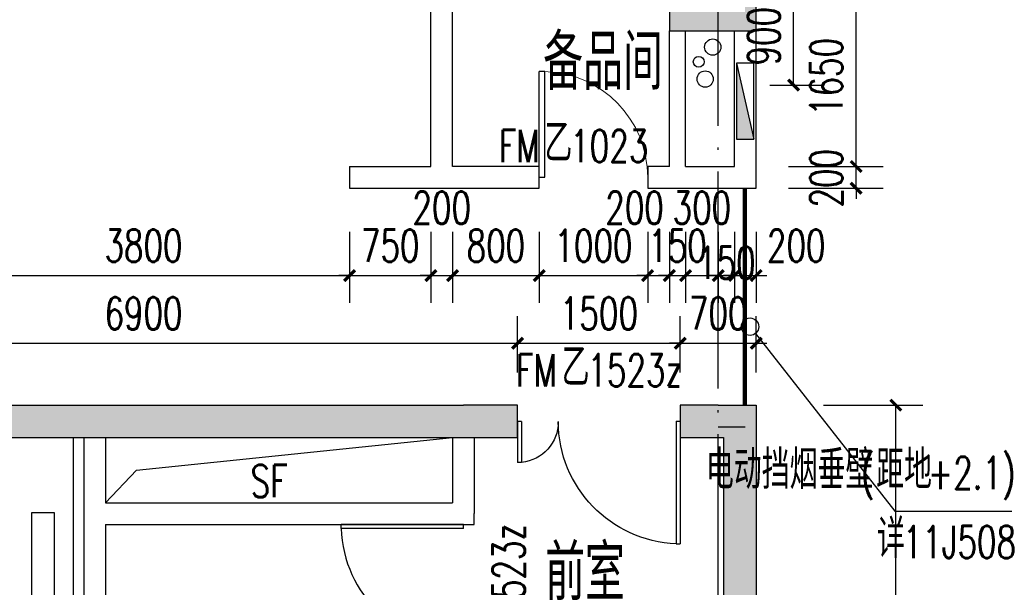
# Model space of a CAD drawing. Extents: x 797781 to 1255204, y 21234 to 1024248.
# Tile 354 of 656: x 948866 to 957947, y 386395 to 391627. Entities that reach past the tile are written whole.
import ezdxf

# ---------------------------------------------------------------- set-up
doc = ezdxf.new("R2010")
doc.units = 0
doc.header["$LTSCALE"] = 1000
doc.header["$MEASUREMENT"] = 0
doc.linetypes.add('( Hidden )', pattern=[0.375, 0.25, -0.125])
doc.linetypes.add('230303生产综合楼-平面图_t8$0$DOTE', pattern=[2.42, 2, -0.2, 0.02, -0.2])
for name, color, linetype in [('230303生产综合楼-平面图_t8$0$A-PLAN-EVTR', 2, 'Continuous'), ('230303生产综合楼-平面图_t8$0$A-WALL-CURTWALL', 4, 'Continuous'), ('230303生产综合楼-平面图_t8$0$COLUMN', 40, 'Continuous'), ('230303生产综合楼-平面图_t8$0$DIM_IDEN', 3, 'Continuous'), ('230303生产综合楼-平面图_t8$0$DOOR_FIRE', 4, 'Continuous'), ('230303生产综合楼-平面图_t8$0$DOOR_FIRE_TEXT', 7, 'Continuous'), ('230303生产综合楼-平面图_t8$0$DOTE', 1, '230303生产综合楼-平面图_t8$0$DOTE'), ('230303生产综合楼-平面图_t8$0$H-楼板留洞', 6, 'Continuous'), ('230303生产综合楼-平面图_t8$0$PUB_DIM', 3, 'Continuous'), ('230303生产综合楼-平面图_t8$0$PUB_HATCH', 8, 'Continuous'), ('230303生产综合楼-平面图_t8$0$PUB_TEXT', 7, 'Continuous'), ('230303生产综合楼-平面图_t8$0$VPIPE-雨水', 4, 'Continuous'), ('230303生产综合楼-平面图_t8$0$VRV-PIPE', 1, 'Continuous'), ('230303生产综合楼-平面图_t8$0$WALL', 40, 'Continuous'), ('230303生产综合楼-平面图_t8$0$板洞', 6, 'Continuous'), ('EQUIP_消火栓', 7, 'Continuous'), ('PUB_HATCH', 8, 'Continuous'), ('PUB_TEXT', 7, 'Continuous'), ('VPIPE-消防', 1, 'Continuous'), ('防排烟', 7, 'Continuous')]:
    doc.layers.add(name, color=color, linetype=linetype)
doc.styles.add('230303生产综合楼-平面图_t8$0$_TCH_DIM', font='SIMPLEX', dxfattribs={"bigfont": 'GBCBIG'})
doc.styles.add('230303生产综合楼-平面图_T8$0$_TCH_DIM_T3', font='SIMPLEX', dxfattribs={"width": 0.705882, "bigfont": 'GBCBIG'})
doc.styles.add('230303生产综合楼-平面图_t8$0$_TCH_WINDOW', font='SIMPLEX', dxfattribs={"height": 3.5, "bigfont": 'GBCBIG'})
doc.dimstyles.new('230303生产综合楼-平面图_T8$0$_TCH_ARCH&&100', dxfattribs={"dimtxt": 297.5, "dimasz": 100, "dimexe": 250, "dimexo": 300, "dimgap": 126.25, "dimtad": 1, "dimdec": 0, "dimzin": 0, "dimdsep": 46, "dimtxsty": '230303生产综合楼-平面图_T8$0$_TCH_DIM_T3', "dimblk": '230303生产综合楼-平面图_t8$0$_ArchTick', "dimcen": 0.09, "dimclrt": 7, "dimazin": 2, "dimtfac": 1, "dimtdec": 0, "dimtix": 1, "dimtmove": 2, "dimatfit": 3, "dimfxl": 1, "dimtolj": 1, "dimtzin": 0, "dimarcsym": 0})

# ---------------------------------------------------------------- blocks, each defined once
blk = doc.blocks.new('230303生产综合楼-平面图_t8$0$_ArchTick')
at = {"color": 0, "linetype": 'ByBlock', "const_width": 0.3}
blk.add_lwpolyline([(-0.5, -0.5), (0.5, 0.5)], dxfattribs=at)
blk = doc.blocks.new('*D6317')
at = {"layer": '230303生产综合楼-平面图_t8$0$PUB_DIM', "color": 0, "lineweight": -2, "transparency": 16777216}
for p, q in [((1125195.9, 178163.6), (1125664.3, 178163.6)), ((1125414.3, 177263.5), (1125414.3, 178163.6)), ((1125195.9, 177263.5), (1125664.3, 177263.5))]:
    blk.add_line(p, q, dxfattribs=at)
at = {"layer": 'Defpoints', "color": 0, "transparency": 16777216}
for p in [(1124895.9, 178163.6), (1125414.3, 178163.6), (1124895.9, 177263.5)]:
    blk.add_point(p, dxfattribs=at)
at = {"layer": '230303生产综合楼-平面图_t8$0$PUB_DIM', "color": 0, "lineweight": -2, "transparency": 16777216, "xscale": 100, "yscale": 100, "zscale": 100}
for p, rotation in [((1125414.3, 178163.6), 90), ((1125414.3, 177263.5), 270)]:
    blk.add_blockref('230303生产综合楼-平面图_t8$0$_ArchTick', p, dxfattribs=dict(at, rotation=rotation))
at = {"layer": '230303生产综合楼-平面图_t8$0$PUB_DIM', "color": 7, "transparency": 16777216, "insert": (1125139.3, 177713.6), "char_height": 297.5, "attachment_point": 5, "rotation": 90, "style": '230303生产综合楼-平面图_T8$0$_TCH_DIM_T3'}
blk.add_mtext('\\A1;900', dxfattribs=at)
blk = doc.blocks.new('$TwtSys$00000434')
for p, q in [((-0.5, 0.5), (-0.5, -0.5)), ((-0.5, -0.5), (0.5, 0.5)), ((0.5, 0.5), (-0.5, 0.5)), ((0.5, -0.5), (0.5, 0.5)), ((-0.5, -0.5), (0.5, -0.5))]:
    blk.add_line(p, q)
blk.add_solid([(0.5, -0.5), (0.5, 0.5), (-0.5, -0.5)])
blk = doc.blocks.new('230303生产综合楼-平面图_t8$0$LMJ')
at = {"layer": '230303生产综合楼-平面图_t8$0$VRV-PIPE', "color": 2, "linetype": 'Continuous'}
blk.add_circle((1092641.3, 183742.9), 50, dxfattribs=at)
blk = doc.blocks.new('230303生产综合楼-平面图_t8$0$$DorLib2D$00000225')
at = {"color": 0}
for p, q in [((0.475, -0.0014), (0.475, 0.7521)), ((0.475, 0.7521), (0.5, 0.7521)), ((0.5, -0.0014), (0.5, 0.7521)), ((-0.5, 0), (-0.5, 0.252)), ((-0.475, 0.252), (-0.5, 0.252)), ((-0.475, 0), (-0.475, 0.252)), ((-0.475, 0), (-0.5, 0)), ((0.475, -0.0014), (0.5, -0.0014))]:
    blk.add_line(p, q, dxfattribs=at)
for centre, radius, start, end in [((0.5046, -0.0019), 0.7546, 92.24927, 179.72377), ((-0.5008, 0.0026), 0.2508, 359.78987, 84.09744)]:
    blk.add_arc(centre, radius, start, end, dxfattribs=at)
blk = doc.blocks.new('*D6218')
at = {"layer": '230303生产综合楼-平面图_t8$0$PUB_DIM', "color": 0, "lineweight": -2, "transparency": 16777216}
for p, q in [((773098.3, 188198.9), (773098.3, 188718.9)), ((779998.3, 188198.9), (779998.3, 188718.9)), ((773098.3, 188468.9), (779998.3, 188468.9))]:
    blk.add_line(p, q, dxfattribs=at)
at = {"layer": 'Defpoints', "color": 0, "transparency": 16777216}
for p in [(779998.3, 188468.9), (773098.3, 187898.9), (779998.3, 187898.9)]:
    blk.add_point(p, dxfattribs=at)
at = {"layer": '230303生产综合楼-平面图_t8$0$PUB_DIM', "color": 0, "lineweight": -2, "transparency": 16777216, "xscale": 100, "yscale": 100, "zscale": 100}
for p, rotation in [((773098.3, 188468.9), 180.000151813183), ((779998.3, 188468.9), 0.0001518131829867)]:
    blk.add_blockref('230303生产综合楼-平面图_t8$0$_ArchTick', p, dxfattribs=dict(at, rotation=rotation))
at = {"layer": '230303生产综合楼-平面图_t8$0$PUB_DIM', "color": 7, "transparency": 16777216, "insert": (776548.3, 188743.9), "char_height": 297.5, "attachment_point": 5, "rotation": 0.00015, "style": '230303生产综合楼-平面图_T8$0$_TCH_DIM_T3'}
blk.add_mtext('\\A1;6900', dxfattribs=at)
blk = doc.blocks.new('*D6219')
at = {"layer": '230303生产综合楼-平面图_t8$0$PUB_DIM', "color": 0, "lineweight": -2, "transparency": 16777216}
for p, q in [((779998.3, 188198.9), (779998.3, 188718.9)), ((781498.3, 188198.9), (781498.3, 188718.9)), ((779998.3, 188468.9), (781498.3, 188468.9))]:
    blk.add_line(p, q, dxfattribs=at)
at = {"layer": 'Defpoints', "color": 0, "transparency": 16777216}
for p in [(781498.3, 188468.9), (779998.3, 187898.9), (781498.3, 187898.9)]:
    blk.add_point(p, dxfattribs=at)
at = {"layer": '230303生产综合楼-平面图_t8$0$PUB_DIM', "color": 0, "lineweight": -2, "transparency": 16777216, "xscale": 100, "yscale": 100, "zscale": 100}
for p, rotation in [((779998.3, 188468.9), 180.0001518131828), ((781498.3, 188468.9), 0.000151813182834)]:
    blk.add_blockref('230303生产综合楼-平面图_t8$0$_ArchTick', p, dxfattribs=dict(at, rotation=rotation))
at = {"layer": '230303生产综合楼-平面图_t8$0$PUB_DIM', "color": 7, "transparency": 16777216, "insert": (780748.3, 188743.9), "char_height": 297.5, "attachment_point": 5, "rotation": 0.00015, "style": '230303生产综合楼-平面图_T8$0$_TCH_DIM_T3'}
blk.add_mtext('\\A1;1500', dxfattribs=at)
blk = doc.blocks.new('*D6220')
at = {"layer": '230303生产综合楼-平面图_t8$0$PUB_DIM', "color": 0, "lineweight": -2, "transparency": 16777216}
for p, q in [((781498.3, 188198.9), (781498.3, 188718.9)), ((782198.3, 188198.9), (782198.3, 188718.9)), ((781498.3, 188468.9), (781398.3, 188468.9)), ((781498.3, 188468.9), (782198.3, 188468.9)), ((782198.3, 188468.9), (782298.3, 188468.9))]:
    blk.add_line(p, q, dxfattribs=at)
at = {"layer": 'Defpoints', "color": 0, "transparency": 16777216}
for p in [(782198.3, 188468.9), (781498.3, 187898.9), (782198.3, 187898.9)]:
    blk.add_point(p, dxfattribs=at)
at = {"layer": '230303生产综合楼-平面图_t8$0$PUB_DIM', "color": 0, "lineweight": -2, "transparency": 16777216, "xscale": 100, "yscale": 100, "zscale": 100}
for p, rotation in [((781498.3, 188468.9), 0.0001518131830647), ((782198.3, 188468.9), 180.0001518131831)]:
    blk.add_blockref('230303生产综合楼-平面图_t8$0$_ArchTick', p, dxfattribs=dict(at, rotation=rotation))
at = {"layer": '230303生产综合楼-平面图_t8$0$PUB_DIM', "color": 7, "transparency": 16777216, "insert": (781848.3, 188743.9), "char_height": 297.5, "attachment_point": 5, "rotation": 0.00015, "style": '230303生产综合楼-平面图_T8$0$_TCH_DIM_T3'}
blk.add_mtext('\\A1;700', dxfattribs=at)
blk = doc.blocks.new('*D6234')
at = {"layer": '230303生产综合楼-平面图_t8$0$PUB_DIM', "color": 0, "lineweight": -2, "transparency": 16777216}
for p, q in [((782820.6, 187898.9), (783736.3, 187898.9)), ((783486.3, 183348.9), (783486.3, 187898.9)), ((782820.6, 183348.9), (783736.3, 183348.9))]:
    blk.add_line(p, q, dxfattribs=at)
at = {"layer": 'Defpoints', "color": 0, "transparency": 16777216}
for p in [(782520.6, 187898.9), (783486.3, 187898.9), (782520.6, 183348.9)]:
    blk.add_point(p, dxfattribs=at)
at = {"layer": '230303生产综合楼-平面图_t8$0$PUB_DIM', "color": 0, "lineweight": -2, "transparency": 16777216, "xscale": 100, "yscale": 100, "zscale": 100}
for p, rotation in [((783486.3, 187898.9), 90), ((783486.3, 183348.9), 270)]:
    blk.add_blockref('230303生产综合楼-平面图_t8$0$_ArchTick', p, dxfattribs=dict(at, rotation=rotation))
at = {"layer": '230303生产综合楼-平面图_t8$0$PUB_DIM', "color": 7, "transparency": 16777216, "insert": (783211.3, 185623.9), "char_height": 297.5, "attachment_point": 5, "rotation": 90, "style": '230303生产综合楼-平面图_T8$0$_TCH_DIM_T3'}
blk.add_mtext('\\A1;4550', dxfattribs=at)
blk = doc.blocks.new('*D1787')
at = {"layer": '230303生产综合楼-平面图_t8$0$PUB_DIM', "color": 0, "lineweight": -2, "transparency": 16777216}
for p, q in [((956580, 390274.2), (956580, 390374.2)), ((955958, 390274.2), (956830, 390274.2)), ((956580, 390074.2), (956580, 390274.2)), ((955958, 390074.2), (956830, 390074.2)), ((956580, 390074.2), (956580, 389974.2))]:
    blk.add_line(p, q, dxfattribs=at)
at = {"layer": 'Defpoints', "color": 0, "transparency": 16777216}
for p in [(955658, 390274.2), (956580, 390274.2), (955658, 390074.2)]:
    blk.add_point(p, dxfattribs=at)
at = {"layer": '230303生产综合楼-平面图_t8$0$PUB_DIM', "color": 0, "lineweight": -2, "transparency": 16777216, "xscale": 100, "yscale": 100, "zscale": 100}
for p, rotation in [((956580, 390274.2), 270), ((956580, 390074.2), 90)]:
    blk.add_blockref('230303生产综合楼-平面图_t8$0$_ArchTick', p, dxfattribs=dict(at, rotation=rotation))
at = {"layer": '230303生产综合楼-平面图_t8$0$PUB_DIM', "color": 7, "transparency": 16777216, "insert": (956305, 390165.2), "char_height": 297.5, "attachment_point": 5, "rotation": 90, "style": '230303生产综合楼-平面图_T8$0$_TCH_DIM_T3'}
blk.add_mtext('\\A1;200', dxfattribs=at)
blk = doc.blocks.new('*D1788')
at = {"layer": '230303生产综合楼-平面图_t8$0$PUB_DIM', "color": 0, "lineweight": -2, "transparency": 16777216}
for p, q in [((955958, 391924.2), (956830, 391924.2)), ((956580, 390274.2), (956580, 391924.2)), ((955958, 390274.2), (956830, 390274.2))]:
    blk.add_line(p, q, dxfattribs=at)
at = {"layer": 'Defpoints', "color": 0, "transparency": 16777216}
for p in [(955658, 391924.2), (956580, 391924.2), (955658, 390274.2)]:
    blk.add_point(p, dxfattribs=at)
at = {"layer": '230303生产综合楼-平面图_t8$0$PUB_DIM', "color": 0, "lineweight": -2, "transparency": 16777216, "xscale": 100, "yscale": 100, "zscale": 100}
for p, rotation in [((956580, 391924.2), 90), ((956580, 390274.2), 270)]:
    blk.add_blockref('230303生产综合楼-平面图_t8$0$_ArchTick', p, dxfattribs=dict(at, rotation=rotation))
at = {"layer": '230303生产综合楼-平面图_t8$0$PUB_DIM', "color": 7, "transparency": 16777216, "insert": (956305, 391099.2), "char_height": 297.5, "attachment_point": 5, "rotation": 90, "style": '230303生产综合楼-平面图_T8$0$_TCH_DIM_T3'}
blk.add_mtext('\\A1;1650', dxfattribs=at)
blk = doc.blocks.new('*D1813')
at = {"layer": '230303生产综合楼-平面图_t8$0$PUB_DIM', "color": 0, "lineweight": -2, "transparency": 16777216}
for p, q in [((948108, 389670.7), (948108, 389018.4)), ((951908, 389670.7), (951908, 389018.4)), ((948108, 389268.4), (951908, 389268.4))]:
    blk.add_line(p, q, dxfattribs=at)
at = {"layer": 'Defpoints', "color": 0, "transparency": 16777216}
for p in [(948108, 389970.7), (951908, 389970.7), (951908, 389268.4)]:
    blk.add_point(p, dxfattribs=at)
at = {"layer": '230303生产综合楼-平面图_t8$0$PUB_DIM', "color": 0, "lineweight": -2, "transparency": 16777216, "xscale": 100, "yscale": 100, "zscale": 100, "rotation": 180}
blk.add_blockref('230303生产综合楼-平面图_t8$0$_ArchTick', (948108, 389268.4), dxfattribs=at)
at = {"layer": '230303生产综合楼-平面图_t8$0$PUB_DIM', "color": 0, "lineweight": -2, "transparency": 16777216, "xscale": 100, "yscale": 100, "zscale": 100}
blk.add_blockref('230303生产综合楼-平面图_t8$0$_ArchTick', (951908, 389268.4), dxfattribs=at)
at = {"layer": '230303生产综合楼-平面图_t8$0$PUB_DIM', "color": 7, "transparency": 16777216, "insert": (950008, 389543.4), "char_height": 297.5, "attachment_point": 5, "style": '230303生产综合楼-平面图_T8$0$_TCH_DIM_T3'}
blk.add_mtext('\\A1;3800', dxfattribs=at)
blk = doc.blocks.new('*D1814')
at = {"layer": '230303生产综合楼-平面图_t8$0$PUB_DIM', "color": 0, "lineweight": -2, "transparency": 16777216}
for p, q in [((951908, 389670.7), (951908, 389018.4)), ((952658, 389670.7), (952658, 389018.4)), ((951908, 389268.4), (951808, 389268.4)), ((951908, 389268.4), (952658, 389268.4)), ((952658, 389268.4), (952758, 389268.4))]:
    blk.add_line(p, q, dxfattribs=at)
at = {"layer": 'Defpoints', "color": 0, "transparency": 16777216}
for p in [(951908, 389970.7), (952658, 389970.7), (952658, 389268.4)]:
    blk.add_point(p, dxfattribs=at)
at = {"layer": '230303生产综合楼-平面图_t8$0$PUB_DIM', "color": 0, "lineweight": -2, "transparency": 16777216, "xscale": 100, "yscale": 100, "zscale": 100}
blk.add_blockref('230303生产综合楼-平面图_t8$0$_ArchTick', (951908, 389268.4), dxfattribs=at)
at = {"layer": '230303生产综合楼-平面图_t8$0$PUB_DIM', "color": 0, "lineweight": -2, "transparency": 16777216, "xscale": 100, "yscale": 100, "zscale": 100, "rotation": 180}
blk.add_blockref('230303生产综合楼-平面图_t8$0$_ArchTick', (952658, 389268.4), dxfattribs=at)
at = {"layer": '230303生产综合楼-平面图_t8$0$PUB_DIM', "color": 7, "transparency": 16777216, "insert": (952283, 389543.4), "char_height": 297.5, "attachment_point": 5, "style": '230303生产综合楼-平面图_T8$0$_TCH_DIM_T3'}
blk.add_mtext('\\A1;750', dxfattribs=at)
blk = doc.blocks.new('*D1815')
at = {"layer": '230303生产综合楼-平面图_t8$0$PUB_DIM', "color": 0, "lineweight": -2, "transparency": 16777216}
for p, q in [((952658, 389670.7), (952658, 389018.4)), ((952858, 389670.7), (952858, 389018.4)), ((952658, 389268.4), (952558, 389268.4)), ((952658, 389268.4), (952858, 389268.4)), ((952858, 389268.4), (952958, 389268.4))]:
    blk.add_line(p, q, dxfattribs=at)
at = {"layer": 'Defpoints', "color": 0, "transparency": 16777216}
for p in [(952658, 389970.7), (952858, 389970.7), (952858, 389268.4)]:
    blk.add_point(p, dxfattribs=at)
at = {"layer": '230303生产综合楼-平面图_t8$0$PUB_DIM', "color": 0, "lineweight": -2, "transparency": 16777216, "xscale": 100, "yscale": 100, "zscale": 100}
blk.add_blockref('230303生产综合楼-平面图_t8$0$_ArchTick', (952658, 389268.4), dxfattribs=at)
at = {"layer": '230303生产综合楼-平面图_t8$0$PUB_DIM', "color": 0, "lineweight": -2, "transparency": 16777216, "xscale": 100, "yscale": 100, "zscale": 100, "rotation": 180}
blk.add_blockref('230303生产综合楼-平面图_t8$0$_ArchTick', (952858, 389268.4), dxfattribs=at)
at = {"layer": '230303生产综合楼-平面图_t8$0$PUB_DIM', "color": 7, "transparency": 16777216, "insert": (952758, 389893.4), "char_height": 297.5, "attachment_point": 5, "style": '230303生产综合楼-平面图_T8$0$_TCH_DIM_T3'}
blk.add_mtext('\\A1;200', dxfattribs=at)
blk = doc.blocks.new('*D1816')
at = {"layer": '230303生产综合楼-平面图_t8$0$PUB_DIM', "color": 0, "lineweight": -2, "transparency": 16777216}
for p, q in [((952858, 389670.7), (952858, 389018.4)), ((953658, 389670.7), (953658, 389018.4)), ((952858, 389268.4), (953658, 389268.4))]:
    blk.add_line(p, q, dxfattribs=at)
at = {"layer": 'Defpoints', "color": 0, "transparency": 16777216}
for p in [(952858, 389970.7), (953658, 389970.7), (953658, 389268.4)]:
    blk.add_point(p, dxfattribs=at)
at = {"layer": '230303生产综合楼-平面图_t8$0$PUB_DIM', "color": 0, "lineweight": -2, "transparency": 16777216, "xscale": 100, "yscale": 100, "zscale": 100, "rotation": 180}
blk.add_blockref('230303生产综合楼-平面图_t8$0$_ArchTick', (952858, 389268.4), dxfattribs=at)
at = {"layer": '230303生产综合楼-平面图_t8$0$PUB_DIM', "color": 0, "lineweight": -2, "transparency": 16777216, "xscale": 100, "yscale": 100, "zscale": 100}
blk.add_blockref('230303生产综合楼-平面图_t8$0$_ArchTick', (953658, 389268.4), dxfattribs=at)
at = {"layer": '230303生产综合楼-平面图_t8$0$PUB_DIM', "color": 7, "transparency": 16777216, "insert": (953258, 389543.4), "char_height": 297.5, "attachment_point": 5, "style": '230303生产综合楼-平面图_T8$0$_TCH_DIM_T3'}
blk.add_mtext('\\A1;800', dxfattribs=at)
blk = doc.blocks.new('*D1817')
at = {"layer": '230303生产综合楼-平面图_t8$0$PUB_DIM', "color": 0, "lineweight": -2, "transparency": 16777216}
for p, q in [((953658, 389670.7), (953658, 389018.4)), ((954658, 389670.7), (954658, 389018.4)), ((953658, 389268.4), (954658, 389268.4))]:
    blk.add_line(p, q, dxfattribs=at)
at = {"layer": 'Defpoints', "color": 0, "transparency": 16777216}
for p in [(953658, 389970.7), (954658, 389970.7), (954658, 389268.4)]:
    blk.add_point(p, dxfattribs=at)
at = {"layer": '230303生产综合楼-平面图_t8$0$PUB_DIM', "color": 0, "lineweight": -2, "transparency": 16777216, "xscale": 100, "yscale": 100, "zscale": 100, "rotation": 180}
blk.add_blockref('230303生产综合楼-平面图_t8$0$_ArchTick', (953658, 389268.4), dxfattribs=at)
at = {"layer": '230303生产综合楼-平面图_t8$0$PUB_DIM', "color": 0, "lineweight": -2, "transparency": 16777216, "xscale": 100, "yscale": 100, "zscale": 100}
blk.add_blockref('230303生产综合楼-平面图_t8$0$_ArchTick', (954658, 389268.4), dxfattribs=at)
at = {"layer": '230303生产综合楼-平面图_t8$0$PUB_DIM', "color": 7, "transparency": 16777216, "insert": (954158, 389543.4), "char_height": 297.5, "attachment_point": 5, "style": '230303生产综合楼-平面图_T8$0$_TCH_DIM_T3'}
blk.add_mtext('\\A1;1000', dxfattribs=at)
blk = doc.blocks.new('*D1818')
at = {"layer": '230303生产综合楼-平面图_t8$0$PUB_DIM', "color": 0, "lineweight": -2, "transparency": 16777216}
for p, q in [((954658, 389670.7), (954658, 389018.4)), ((954858, 389670.7), (954858, 389018.4)), ((954658, 389268.4), (954558, 389268.4)), ((954658, 389268.4), (954858, 389268.4)), ((954858, 389268.4), (954958, 389268.4))]:
    blk.add_line(p, q, dxfattribs=at)
at = {"layer": 'Defpoints', "color": 0, "transparency": 16777216}
for p in [(954658, 389970.7), (954858, 389970.7), (954858, 389268.4)]:
    blk.add_point(p, dxfattribs=at)
at = {"layer": '230303生产综合楼-平面图_t8$0$PUB_DIM', "color": 0, "lineweight": -2, "transparency": 16777216, "xscale": 100, "yscale": 100, "zscale": 100}
blk.add_blockref('230303生产综合楼-平面图_t8$0$_ArchTick', (954658, 389268.4), dxfattribs=at)
at = {"layer": '230303生产综合楼-平面图_t8$0$PUB_DIM', "color": 0, "lineweight": -2, "transparency": 16777216, "xscale": 100, "yscale": 100, "zscale": 100, "rotation": 180}
blk.add_blockref('230303生产综合楼-平面图_t8$0$_ArchTick', (954858, 389268.4), dxfattribs=at)
at = {"layer": '230303生产综合楼-平面图_t8$0$PUB_DIM', "color": 7, "transparency": 16777216, "insert": (954537.3, 389893.4), "char_height": 297.5, "attachment_point": 5, "style": '230303生产综合楼-平面图_T8$0$_TCH_DIM_T3'}
blk.add_mtext('\\A1;200', dxfattribs=at)
blk = doc.blocks.new('*D1819')
at = {"layer": '230303生产综合楼-平面图_t8$0$PUB_DIM', "color": 0, "lineweight": -2, "transparency": 16777216}
for p, q in [((954858, 389670.7), (954858, 389018.4)), ((955008, 389670.7), (955008, 389018.4)), ((954858, 389268.4), (954758, 389268.4)), ((954858, 389268.4), (955008, 389268.4)), ((955008, 389268.4), (955108, 389268.4))]:
    blk.add_line(p, q, dxfattribs=at)
at = {"layer": 'Defpoints', "color": 0, "transparency": 16777216}
for p in [(954858, 389970.7), (955008, 389970.7), (955008, 389268.4)]:
    blk.add_point(p, dxfattribs=at)
at = {"layer": '230303生产综合楼-平面图_t8$0$PUB_DIM', "color": 0, "lineweight": -2, "transparency": 16777216, "xscale": 100, "yscale": 100, "zscale": 100}
blk.add_blockref('230303生产综合楼-平面图_t8$0$_ArchTick', (954858, 389268.4), dxfattribs=at)
at = {"layer": '230303生产综合楼-平面图_t8$0$PUB_DIM', "color": 0, "lineweight": -2, "transparency": 16777216, "xscale": 100, "yscale": 100, "zscale": 100, "rotation": 180}
blk.add_blockref('230303生产综合楼-平面图_t8$0$_ArchTick', (955008, 389268.4), dxfattribs=at)
at = {"layer": '230303生产综合楼-平面图_t8$0$PUB_DIM', "color": 7, "transparency": 16777216, "insert": (954933, 389543.4), "char_height": 297.5, "attachment_point": 5, "style": '230303生产综合楼-平面图_T8$0$_TCH_DIM_T3'}
blk.add_mtext('\\A1;150', dxfattribs=at)
blk = doc.blocks.new('*D1820')
at = {"layer": '230303生产综合楼-平面图_t8$0$PUB_DIM', "color": 0, "lineweight": -2, "transparency": 16777216}
for p, q in [((955008, 389670.7), (955008, 389018.4)), ((955308, 389670.7), (955308, 389018.4)), ((955008, 389268.4), (955308, 389268.4))]:
    blk.add_line(p, q, dxfattribs=at)
at = {"layer": 'Defpoints', "color": 0, "transparency": 16777216}
for p in [(955008, 389970.7), (955308, 389970.7), (955308, 389268.4)]:
    blk.add_point(p, dxfattribs=at)
at = {"layer": '230303生产综合楼-平面图_t8$0$PUB_DIM', "color": 0, "lineweight": -2, "transparency": 16777216, "xscale": 100, "yscale": 100, "zscale": 100, "rotation": 180}
blk.add_blockref('230303生产综合楼-平面图_t8$0$_ArchTick', (955008, 389268.4), dxfattribs=at)
at = {"layer": '230303生产综合楼-平面图_t8$0$PUB_DIM', "color": 0, "lineweight": -2, "transparency": 16777216, "xscale": 100, "yscale": 100, "zscale": 100}
blk.add_blockref('230303生产综合楼-平面图_t8$0$_ArchTick', (955308, 389268.4), dxfattribs=at)
at = {"layer": '230303生产综合楼-平面图_t8$0$PUB_DIM', "color": 7, "transparency": 16777216, "insert": (955158, 389893.4), "char_height": 297.5, "attachment_point": 5, "style": '230303生产综合楼-平面图_T8$0$_TCH_DIM_T3'}
blk.add_mtext('\\A1;300', dxfattribs=at)
blk = doc.blocks.new('*D1821')
at = {"layer": '230303生产综合楼-平面图_t8$0$PUB_DIM', "color": 0, "lineweight": -2, "transparency": 16777216}
for p, q in [((955308, 389670.7), (955308, 389018.4)), ((955458, 389670.7), (955458, 389018.4)), ((955308, 389268.4), (955208, 389268.4)), ((955308, 389268.4), (955458, 389268.4)), ((955458, 389268.4), (955558, 389268.4))]:
    blk.add_line(p, q, dxfattribs=at)
at = {"layer": 'Defpoints', "color": 0, "transparency": 16777216}
for p in [(955308, 389970.7), (955458, 389970.7), (955458, 389268.4)]:
    blk.add_point(p, dxfattribs=at)
at = {"layer": '230303生产综合楼-平面图_t8$0$PUB_DIM', "color": 0, "lineweight": -2, "transparency": 16777216, "xscale": 100, "yscale": 100, "zscale": 100}
blk.add_blockref('230303生产综合楼-平面图_t8$0$_ArchTick', (955308, 389268.4), dxfattribs=at)
at = {"layer": '230303生产综合楼-平面图_t8$0$PUB_DIM', "color": 0, "lineweight": -2, "transparency": 16777216, "xscale": 100, "yscale": 100, "zscale": 100, "rotation": 180}
blk.add_blockref('230303生产综合楼-平面图_t8$0$_ArchTick', (955458, 389268.4), dxfattribs=at)
at = {"layer": '230303生产综合楼-平面图_t8$0$PUB_DIM', "color": 7, "transparency": 16777216, "insert": (955383, 389386.4), "char_height": 297.5, "attachment_point": 5, "style": '230303生产综合楼-平面图_T8$0$_TCH_DIM_T3'}
blk.add_mtext('\\A1;150', dxfattribs=at)
blk = doc.blocks.new('*D1822')
at = {"layer": '230303生产综合楼-平面图_t8$0$PUB_DIM', "color": 0, "lineweight": -2, "transparency": 16777216}
for p, q in [((955458, 389670.7), (955458, 389018.4)), ((955658, 389670.7), (955658, 389018.4)), ((955458, 389268.4), (955358, 389268.4)), ((955458, 389268.4), (955658, 389268.4)), ((955658, 389268.4), (955758, 389268.4))]:
    blk.add_line(p, q, dxfattribs=at)
at = {"layer": 'Defpoints', "color": 0, "transparency": 16777216}
for p in [(955458, 389970.7), (955658, 389970.7), (955658, 389268.4)]:
    blk.add_point(p, dxfattribs=at)
at = {"layer": '230303生产综合楼-平面图_t8$0$PUB_DIM', "color": 0, "lineweight": -2, "transparency": 16777216, "xscale": 100, "yscale": 100, "zscale": 100}
blk.add_blockref('230303生产综合楼-平面图_t8$0$_ArchTick', (955458, 389268.4), dxfattribs=at)
at = {"layer": '230303生产综合楼-平面图_t8$0$PUB_DIM', "color": 0, "lineweight": -2, "transparency": 16777216, "xscale": 100, "yscale": 100, "zscale": 100, "rotation": 180}
blk.add_blockref('230303生产综合楼-平面图_t8$0$_ArchTick', (955658, 389268.4), dxfattribs=at)
at = {"layer": '230303生产综合楼-平面图_t8$0$PUB_DIM', "color": 7, "transparency": 16777216, "insert": (956028, 389543.4), "char_height": 297.5, "attachment_point": 5, "style": '230303生产综合楼-平面图_T8$0$_TCH_DIM_T3'}
blk.add_mtext('\\A1;200', dxfattribs=at)
blk = doc.blocks.new('230303生产综合楼-平面图_t8$0$$DorLib2D$00000001')
for p, q in [((0.45, 0.975), (0.5, 0.975)), ((0.45, 0), (0.45, 0.975)), ((0.5, 0), (0.5, 0.975)), ((0.5, 0), (0.45, 0))]:
    blk.add_line(p, q)
at = {"lineweight": 13}
blk.add_arc((0.475, 0), 0.975, 91.46928, 180, dxfattribs=at)
blk = doc.blocks.new('_FZH')
blk.add_lwpolyline([(-0.5, -0.5), (0.5, -0.5), (0.5, 0.5), (-0.5, 0.5)], close=True)
at = {"layer": 'PUB_HATCH'}
blk.add_solid([(-0.5, -0.5), (0.5, -0.5), (-0.5, 0.5), (0.5, 0.5)], dxfattribs=at)
blk = doc.blocks.new('230303生产综合楼-平面图_t8$0$3-XHS')
at = {"layer": '230303生产综合楼-平面图_t8$0$VPIPE-雨水'}
blk.add_circle((1124668.3, 177613.4), 75, dxfattribs=at)
at = {"layer": 'VPIPE-消防'}
blk.add_circle((1124598.3, 177319), 75, dxfattribs=at)
at = {"layer": 'EQUIP_消火栓', "xscale": 700, "yscale": 160, "zscale": 700, "rotation": 269.9999999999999}
blk.add_blockref('$TwtSys$00000434', (1124968.6, 177115.3), dxfattribs=at)
at = {"layer": '230303生产综合楼-平面图_t8$0$PUB_DIM'}
dim = blk.add_aligned_dim(p1=(1124895.9, 177263.5), p2=(1124895.9, 178163.6), distance=-518.4, dimstyle='230303生产综合楼-平面图_T8$0$_TCH_ARCH&&100', dxfattribs=at)
dim.commit()
dim.dimension.update_dxf_attribs({"geometry": '*D6317', "text_midpoint": (1125139.3, 177713.6)})
blk = doc.blocks.new('230303生产综合楼-平面图_t8$0$HXT-1')
at = {"layer": '230303生产综合楼-平面图_t8$0$PUB_HATCH'}
for points in [[(773098.3, 187898.9), (773398.3, 187598.9), (776098.3, 187598.9), (776098.3, 187898.9)], [(776098.3, 187898.9), (776098.3, 187598.9), (779498.3, 187598.9), (779498.3, 187898.9)], [(779498.3, 187598.9), (779998.3, 187598.9), (779998.3, 187898.9), (779498.3, 187898.9)], [(781848.3, 187898.9), (781498.3, 187898.9), (781498.3, 187598.9), (781848.3, 187598.9)], [(781848.3, 187898.9), (781848.3, 187598.9), (781898.3, 187598.9), (782198.3, 187898.9)], [(782198.3, 187898.9), (781898.3, 187598.9), (781898.3, 184798.9), (782198.3, 184798.9)]]:
    blk.add_hatch(color=256, dxfattribs=at).paths.add_polyline_path(points)
at = {"layer": '230303生产综合楼-平面图_t8$0$A-PLAN-EVTR'}
for p, q in [((775518.3, 185588.9), (775518.3, 186908.9)), ((775518.3, 186908.9), (775723.3, 186908.9)), ((775723.3, 186908.9), (775723.3, 185588.9))]:
    blk.add_line(p, q, dxfattribs=at)
at = {"layer": '230303生产综合楼-平面图_t8$0$A-WALL-CURTWALL'}
blk.add_line((781998.3, 187898.9), (782198.3, 187898.9), dxfattribs=at)
blk.add_line((781998.3, 187898.9), (782198.3, 187898.9), dxfattribs=at)
at = {"layer": '230303生产综合楼-平面图_t8$0$H-楼板留洞'}
blk.add_lwpolyline([(773398.3, 187598.9), (775898.3, 187598.9), (775898.3, 184898.9), (773398.3, 184898.9)], close=True, dxfattribs=at)
at = {"layer": '230303生产综合楼-平面图_t8$0$WALL'}
for p, q in [((773098.3, 187898.9), (776098.3, 187898.9)), ((776098.3, 187898.9), (779498.3, 187898.9)), ((779998.3, 187898.9), (779498.3, 187898.9)), ((779998.3, 187598.9), (779998.3, 187898.9)), ((781848.3, 187898.9), (781498.3, 187898.9)), ((781498.3, 187898.9), (781498.3, 187598.9)), ((781848.3, 187898.9), (782198.3, 187898.9)), ((781848.3, 187898.9), (782198.3, 187898.9)), ((782198.3, 187898.9), (782198.3, 184798.9)), ((781848.3, 187698.9), (782098.3, 187698.9)), ((773398.3, 187598.9), (776098.3, 187598.9)), ((775998.3, 187598.9), (775998.3, 186898.9)), ((776098.3, 187598.9), (779498.3, 187598.9)), ((776198.3, 187598.9), (776198.3, 186998.9)), ((779398.3, 187598.9), (779398.3, 186998.9)), ((779498.3, 187598.9), (779998.3, 187598.9)), ((779598.3, 187598.9), (779598.3, 186898.9)), ((781498.3, 187598.9), (781848.3, 187598.9)), ((781848.3, 187598.9), (781898.3, 187598.9)), ((781898.3, 187598.9), (781898.3, 184798.9)), ((776198.3, 186998.9), (779398.3, 186998.9)), ((775998.3, 186898.9), (775998.3, 184898.9)), ((779598.3, 186798.9), (779598.3, 186898.9)), ((776198.3, 186798.9), (779398.3, 186798.9)), ((776198.3, 186798.9), (776198.3, 184798.9)), ((779398.3, 186798.9), (779398.3, 186798.9)), ((779398.3, 186798.9), (779598.3, 186798.9))]:
    blk.add_line(p, q, dxfattribs=at)
at = {"layer": '230303生产综合楼-平面图_t8$0$板洞'}
blk.add_lwpolyline([(776198.3, 186998.9), (776482.4, 187298.9), (779398.3, 187598.9)], dxfattribs=at)
at = {"layer": '230303生产综合楼-平面图_t8$0$DOOR_FIRE', "xscale": 1500, "yscale": -1500, "zscale": 300}
blk.add_blockref('230303生产综合楼-平面图_t8$0$$DorLib2D$00000225', (780748.3, 187748.9), dxfattribs=at)
at = {"layer": '230303生产综合楼-平面图_t8$0$DOOR_FIRE', "xscale": -1500, "yscale": -1500, "zscale": 200, "rotation": 270.0000000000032}
blk.add_blockref('230303生产综合楼-平面图_t8$0$$DorLib2D$00000225', (779498.3, 186048.9), dxfattribs=at)
at = {"layer": '230303生产综合楼-平面图_t8$0$DOOR_FIRE_TEXT', "style": '230303生产综合楼-平面图_t8$0$_TCH_WINDOW'}
blk.add_text('乙', height=357.4, dxfattribs=at).set_placement((780404.2, 188071.5))
at = {"layer": '230303生产综合楼-平面图_t8$0$DOOR_FIRE_TEXT', "style": '230303生产综合楼-平面图_t8$0$_TCH_WINDOW', "width": 0.705882}
for s, p in [('FM', (779984.2, 188071.5)), ('1523z', (780642.5, 188071.5))]:
    blk.add_text(s, height=297.5, dxfattribs=at).set_placement(p)
blk.add_text('1523z', height=297.5, rotation=90, dxfattribs=at).set_placement((780065.5, 185930.6))
at = {"layer": '230303生产综合楼-平面图_t8$0$PUB_TEXT', "style": '230303生产综合楼-平面图_t8$0$_TCH_DIM', "width": 0.705882}
blk.add_text('SF', height=297.5, dxfattribs=at).set_placement((777536, 187049.6))
at = {"layer": '230303生产综合楼-平面图_t8$0$PUB_TEXT', "style": '230303生产综合楼-平面图_t8$0$_TCH_DIM'}
for s, p in [('前室', (780252.6, 186099)), ('电梯', (774501.9, 185950.1))]:
    blk.add_text(s, height=510.64, dxfattribs=at).set_placement(p)
at = {"layer": '230303生产综合楼-平面图_t8$0$PUB_DIM'}
for p1, p2, distance, picture, middle in [((773098.3, 187898.9), (779998.3, 187898.9), 570, '*D6218', (776548.3, 188743.9)), ((779998.3, 187898.9), (781498.3, 187898.9), 570, '*D6219', (780748.3, 188743.9)), ((781498.3, 187898.9), (782198.3, 187898.9), 570, '*D6220', (781848.3, 188743.9)), ((782520.6, 183348.9), (782520.6, 187898.9), -965.7, '*D6234', (783211.3, 185623.9))]:
    dim = blk.add_aligned_dim(p1=p1, p2=p2, distance=distance, dimstyle='230303生产综合楼-平面图_T8$0$_TCH_ARCH&&100', dxfattribs=at)
    dim.commit()
    dim.dimension.update_dxf_attribs({"geometry": picture, "text_midpoint": middle})

msp = doc.modelspace()

# ---------------------------------------------------------------- linework, layer by layer
at = {"layer": '230303生产综合楼-平面图_t8$0$DIM_IDEN'}
for p, q in [((955651.2, 388734.3), (956938, 387096.4)), ((956938, 387096.4), (958136.3, 387096.4))]:
    msp.add_line(p, q, dxfattribs=at)
msp.add_circle((955601.8, 388797.3), 80, dxfattribs=at)
at = {"layer": '230303生产综合楼-平面图_t8$0$DOTE'}
msp.add_line((955308, 364027.4), (955308, 397924.2), dxfattribs=at)
at = {"layer": '230303生产综合楼-平面图_t8$0$WALL'}
for p, q in [((952658, 390274.2), (952658, 392224.2)), ((952858, 390274.2), (952858, 392124.2)), ((954858, 390274.2), (954858, 391524.2)), ((955008, 390274.2), (955008, 391524.2)), ((955458, 390274.2), (955458, 391524.2)), ((955658, 390074.2), (955658, 391524.2)), ((951908, 390274.2), (952658, 390274.2)), ((951908, 390274.2), (951908, 390074.2)), ((953658, 390274.2), (952858, 390274.2)), ((953658, 390074.2), (953658, 390274.2)), ((954858, 390274.2), (954658, 390274.2)), ((954658, 390274.2), (954658, 390074.2)), ((955008, 390274.2), (955458, 390274.2)), ((951908, 390074.2), (952758, 390074.2)), ((952758, 390074.2), (953658, 390074.2)), ((954658, 390074.2), (954933, 390074.2)), ((954933, 390074.2), (955658, 390074.2))]:
    msp.add_line(p, q, dxfattribs=at)
at = {"layer": '防排烟', "color": 1, "linetype": '( Hidden )', "const_width": 40}
msp.add_lwpolyline([(955554, 388074.2), (955554, 390074.2)], dxfattribs=at)

# ---------------------------------------------------------------- block references
for name, p in [('230303生产综合楼-平面图_t8$0$3-XHS', (-169410.3, 213760.7)), ('230303生产综合楼-平面图_t8$0$LMJ', (-137513, 207496.2))]:
    msp.add_blockref(name, p)
at = {"layer": '230303生产综合楼-平面图_t8$0$COLUMN', "xscale": 800, "yscale": 800, "zscale": 800, "rotation": 270}
msp.add_blockref('_FZH', (955258, 391924.2), dxfattribs=at)
at = {"layer": '230303生产综合楼-平面图_t8$0$DOOR_FIRE', "xscale": -1000, "yscale": 1000, "zscale": 200}
msp.add_blockref('230303生产综合楼-平面图_t8$0$$DorLib2D$00000001', (954158, 390174.2), dxfattribs=at)
at = {"layer": '230303生产综合楼-平面图_t8$0$板洞'}
msp.add_blockref('230303生产综合楼-平面图_t8$0$HXT-1', (173459.7, 200175.3), dxfattribs=at)

# ---------------------------------------------------------------- texts
at = {"layer": '230303生产综合楼-平面图_t8$0$DOOR_FIRE_TEXT', "style": '230303生产综合楼-平面图_t8$0$_TCH_WINDOW'}
msp.add_text('乙', height=357.4, dxfattribs=at).set_placement((953705, 390314))
at = {"layer": '230303生产综合楼-平面图_t8$0$DOOR_FIRE_TEXT', "style": '230303生产综合楼-平面图_t8$0$_TCH_WINDOW', "width": 0.705882}
for s, p in [('FM', (953285, 390314)), ('1023', (953943.3, 390314))]:
    msp.add_text(s, height=297.5, dxfattribs=at).set_placement(p)
at = {"layer": '230303生产综合楼-平面图_t8$0$PUB_TEXT', "style": '230303生产综合楼-平面图_t8$0$_TCH_DIM'}
msp.add_text('备品间', height=510.64, dxfattribs=at).set_placement((953693.7, 390980.3))
at = {"layer": 'PUB_TEXT', "style": '230303生产综合楼-平面图_t8$0$_TCH_DIM'}
for s, height, p in [('电动挡烟垂壁', 357.45, (955194.9, 387300.5)), ('距地', 357.45, (956764.7, 387300.5)), ('详', 357.4, (956773, 386663.7))]:
    msp.add_text(s, height=height, dxfattribs=at).set_placement(p)
at = {"layer": 'PUB_TEXT', "style": '230303生产综合楼-平面图_t8$0$_TCH_DIM', "width": 0.705882}
for s, p in [('(', (956624.7, 387300.5)), ('+2.1)', (957241.3, 387300.5)), ('11J508', (957011.3, 386663.7))]:
    msp.add_text(s, height=297.5, dxfattribs=at).set_placement(p)

# ---------------------------------------------------------------- dimensions: what is measured, and where the dimension line sits
at = {"layer": '230303生产综合楼-平面图_t8$0$PUB_DIM'}
for p1, p2, distance, picture, middle in [((955658, 390274.2), (955658, 391924.2), -922, '*D1788', (956305, 391099.2)), ((948108, 389970.7), (951908, 389970.7), -702.3, '*D1813', (950008, 389543.4)), ((951908, 389970.7), (952658, 389970.7), -702.3, '*D1814', (952283, 389543.4)), ((952858, 389970.7), (953658, 389970.7), -702.3, '*D1816', (953258, 389543.4)), ((953658, 389970.7), (954658, 389970.7), -702.3, '*D1817', (954158, 389543.4)), ((954858, 389970.7), (955008, 389970.7), -702.3, '*D1819', (954933, 389543.4))]:
    dim = msp.add_aligned_dim(p1=p1, p2=p2, distance=distance, dimstyle='230303生产综合楼-平面图_T8$0$_TCH_ARCH&&100', dxfattribs=at)
    dim.commit()
    dim.dimension.update_dxf_attribs({"geometry": picture, "text_midpoint": middle})
for base, p1, p2, angle, picture, middle in [((956580, 390274.2), (955658, 390074.2), (955658, 390274.2), 90, '*D1787', (956305, 390165.2)), ((952858, 389268.4), (952658, 389970.7), (952858, 389970.7), 360, '*D1815', (952758, 389893.4)), ((954858, 389268.4), (954658, 389970.7), (954858, 389970.7), 360, '*D1818', (954537.3, 389893.4)), ((955308, 389268.4), (955008, 389970.7), (955308, 389970.7), 360, '*D1820', (955158, 389893.4)), ((955458, 389268.4), (955308, 389970.7), (955458, 389970.7), 360, '*D1821', (955383, 389386.4)), ((955658, 389268.4), (955458, 389970.7), (955658, 389970.7), 360, '*D1822', (956028, 389543.4))]:
    dim = msp.add_linear_dim(base=base, p1=p1, p2=p2, angle=angle, dimstyle='230303生产综合楼-平面图_T8$0$_TCH_ARCH&&100', dxfattribs=at)
    dim.commit()
    dim.dimension.update_dxf_attribs({"geometry": picture, "text_midpoint": middle, "dimtype": 161})

doc.saveas('drawing.dxf')
